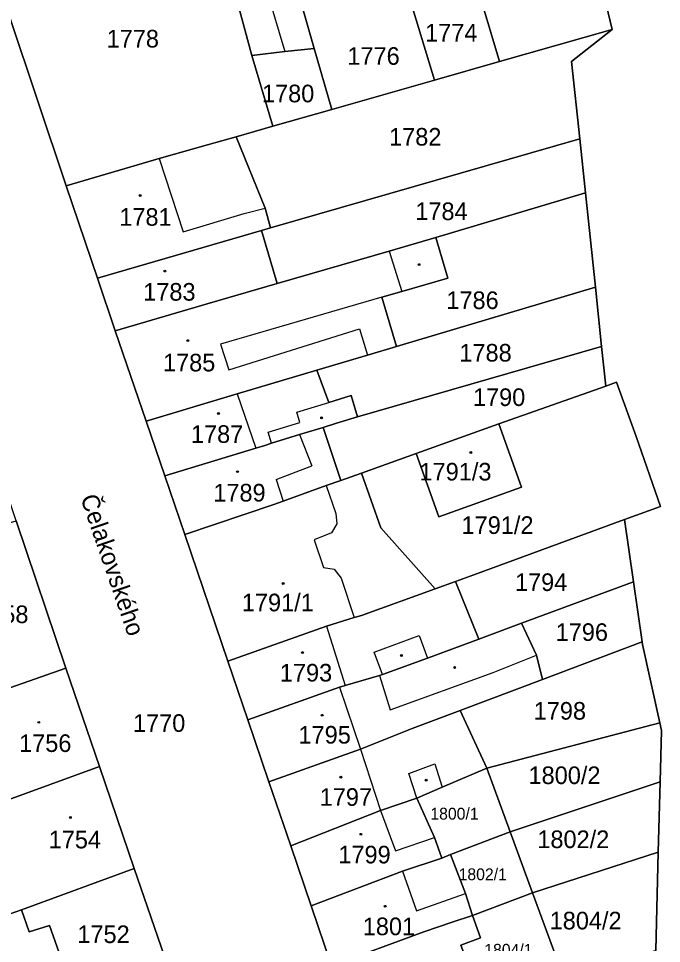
# Model space of a CAD drawing. Extents: x -596233 to -595156, y -1161235 to -1159375.
# Drawn here: x -596013.7 to -595951.6, y -1161130.7 to -1161041.4 of the extents above; entities that cross this region are included whole.
import ezdxf

# ---------------------------------------------------------------- set-up
doc = ezdxf.new("R2010")
doc.units = 0
for name, color, linetype in [('KN_CAR_KR', 7, 'Continuous'), ('KN_KULTURY', 7, 'Continuous'), ('KN_PARC_CIS_POZ', 7, 'Continuous'), ('KN_PARC_CIS_STAV', 7, 'Continuous'), ('KN_PARC_PLOCHA', 7, 'Continuous'), ('KN_ULICE', 7, 'Continuous'), ('parcely_l', 7, 'Continuous')]:
    doc.layers.add(name, color=color, linetype=linetype)

msp = doc.modelspace()

# ---------------------------------------------------------------- linework, layer by layer
at = {"layer": 'KN_CAR_KR'}
for points in [[(-595989.53, -1161039.36), (-595987.98, -1161044.6)], [(-596000.11, -1161054.93), (-595997.8, -1161061.99)], [(-595997.8, -1161061.99), (-595991.89, -1161060.24)], [(-595991.89, -1161060.24), (-595989.89, -1161059.72)], [(-595977.9, -1161063.85), (-595976.68, -1161067.74)], [(-595978.59, -1161068.3), (-595994.2, -1161072.85)], [(-595993.37, -1161075.32), (-595980.76, -1161071.37)], [(-595980.76, -1161071.37), (-595980, -1161073.89)], [(-595994.2, -1161072.85), (-595993.37, -1161075.32)], [(-595992.59, -1161077.64), (-595990.79, -1161082.87)], [(-595986.83, -1161079.41), (-595983.74, -1161078.46)], [(-595986.53, -1161080.39), (-595986.83, -1161079.41)], [(-595989.59, -1161081.33), (-595986.53, -1161080.39)], [(-595989.26, -1161082.4), (-595989.59, -1161081.33)], [(-595986.55, -1161081.57), (-595985.38, -1161084.59)], [(-595988.82, -1161085.92), (-595985.38, -1161084.59)], [(-595988.82, -1161085.92), (-595988.13, -1161087.99)], [(-595983.99, -1161086.47), (-595983.05, -1161089.18)], [(-595983.05, -1161089.18), (-595982.94, -1161090.17)], [(-595982.94, -1161090.17), (-595983.47, -1161091.05)], [(-595983.47, -1161091.05), (-595985.13, -1161091.72)], [(-595985.13, -1161091.72), (-595984.23, -1161094.41)], [(-595984.23, -1161094.41), (-595983.2, -1161094.55)], [(-595983.2, -1161094.55), (-595982.54, -1161095.43)], [(-595982.54, -1161095.43), (-595981.27, -1161099.23)], [(-595983.94, -1161100.05), (-595982.14, -1161105.8)], [(-595979.34, -1161102.57), (-595975, -1161100.97)], [(-595975, -1161100.97), (-595974.2, -1161103.14)], [(-595978.54, -1161104.74), (-595979.34, -1161102.57)], [(-595967.84, -1161104.54), (-595963.66, -1161102.87)], [(-595978.83, -1161104.82), (-595977.81, -1161108.15)], [(-595977.81, -1161108.15), (-595967.84, -1161104.54)], [(-595982.71, -1161105.97), (-595980.67, -1161111.93)], [(-595980.67, -1161111.93), (-595978.72, -1161117.87)], [(-595976, -1161114.28), (-595973.49, -1161113.36)], [(-595973.49, -1161113.36), (-595972.78, -1161115.61)], [(-595975.22, -1161116.66), (-595976, -1161114.28)], [(-595978.72, -1161117.87), (-595977.28, -1161121.74)], [(-595977.28, -1161121.74), (-595973.51, -1161120.47)], [(-595976.61, -1161123.73), (-595975.26, -1161127.55)], [(-595975.26, -1161127.55), (-595970.51, -1161125.87)]]:
    msp.add_lwpolyline(points, dxfattribs=at)
at = {"layer": 'KN_KULTURY'}
for centre, radius in [((-596001.94, -1161058.49), 0.09), ((-596001.94, -1161058.49), 0.0398), ((-595975.01, -1161065.16), 0.09), ((-595999.56, -1161065.78), 0.09), ((-595999.56, -1161065.78), 0.0398), ((-595975.01, -1161065.16), 0.0398), ((-595997.35, -1161072.5), 0.09), ((-595997.35, -1161072.5), 0.0398), ((-595994.39, -1161079.54), 0.09), ((-595994.39, -1161079.54), 0.0398), ((-595984.42, -1161079.96), 0.09), ((-595984.42, -1161079.96), 0.0398), ((-595970.01, -1161083.3), 0.09), ((-595970.01, -1161083.3), 0.0398), ((-595992.54, -1161085.15), 0.09), ((-595992.54, -1161085.15), 0.0398), ((-595988.13, -1161095.95), 0.09), ((-595988.13, -1161095.95), 0.0398), ((-595986.27, -1161102.62), 0.09), ((-595986.27, -1161102.62), 0.0398), ((-595976.72, -1161102.9), 0.09), ((-595976.72, -1161102.9), 0.0398), ((-595971.57, -1161104.06), 0.09), ((-595971.57, -1161104.06), 0.0398), ((-595984.37, -1161108.67), 0.09), ((-595984.37, -1161108.67), 0.0398), ((-596011.75, -1161109.35), 0.09), ((-596011.75, -1161109.35), 0.0398), ((-595982.56, -1161114.64), 0.09), ((-595982.56, -1161114.64), 0.0398), ((-595974.32, -1161114.93), 0.09), ((-595974.32, -1161114.93), 0.0398), ((-596008.69, -1161118.54), 0.09), ((-596008.69, -1161118.54), 0.0398), ((-595980.62, -1161120.16), 0.09), ((-595980.62, -1161120.16), 0.0398), ((-595978.28, -1161127.11), 0.09), ((-595978.28, -1161127.11), 0.0398)]:
    msp.add_circle(centre, radius, dxfattribs=at)
at = {"layer": 'KN_PARC_PLOCHA'}
for points in [[(-595986.42, -1161039.79), (-595985.13, -1161044.28), (-595987.98, -1161044.6), (-595991.16, -1161044.96), (-595992.45, -1161040.22), (-595992.73, -1161039.18), (-595995.66, -1161029.26), (-595989.87, -1161027.59), (-595987.29, -1161036.71)], [(-595995.66, -1161029.26), (-595992.73, -1161039.18), (-595992.45, -1161040.22), (-595991.16, -1161044.96), (-595989.13, -1161051.79), (-595992.69, -1161052.81), (-595995.46, -1161053.59), (-596000.11, -1161054.93), (-596009.11, -1161057.56), (-596014.59, -1161041.11), (-596014.64, -1161041.12), (-596016.15, -1161036.44), (-596015.29, -1161034.84), (-596011.49, -1161033.75), (-596011.47, -1161033.8), (-595999.53, -1161030.39), (-595999.55, -1161030.35), (-595995.67, -1161029.21)], [(-595956.37, -1161042.46), (-595967.25, -1161045.56), (-595969.76, -1161037.11), (-595971.2, -1161032.27), (-595966.18, -1161030.8), (-595965.5, -1161033.12), (-595961.78, -1161032.03), (-595962.49, -1161029.72), (-595959.62, -1161028.88)], [(-595976.05, -1161038.95), (-595973.53, -1161047.35), (-595983.44, -1161050.17), (-595985.13, -1161044.28), (-595986.42, -1161039.79), (-595976.66, -1161036.92)], [(-595967.25, -1161045.56), (-595973.53, -1161047.35), (-595976.05, -1161038.95), (-595969.76, -1161037.11)], [(-595959.49, -1161053.02), (-595989.35, -1161061.61), (-595989.89, -1161059.72), (-595992.69, -1161052.81), (-595989.13, -1161051.79), (-595983.44, -1161050.17), (-595973.53, -1161047.35), (-595967.25, -1161045.56), (-595956.37, -1161042.46), (-595960.28, -1161045.55)], [(-595983.44, -1161050.17), (-595989.13, -1161051.79), (-595991.16, -1161044.96), (-595987.98, -1161044.6), (-595985.13, -1161044.28)], [(-595989.35, -1161061.61), (-595990.23, -1161061.87), (-596006.08, -1161066.46), (-596009.11, -1161057.56), (-596000.11, -1161054.93), (-595995.46, -1161053.59), (-595992.69, -1161052.81), (-595989.89, -1161059.72)], [(-595958.94, -1161058.22), (-595973.38, -1161062.54), (-595977.9, -1161063.85), (-595988.7, -1161066.97), (-595990.23, -1161061.87), (-595989.35, -1161061.61), (-595959.49, -1161053.02)], [(-595957.98, -1161067.33), (-595976.88, -1161072.96), (-595977.18, -1161073.05), (-595978.59, -1161068.3), (-595976.68, -1161067.74), (-595972.24, -1161066.48), (-595973.38, -1161062.54), (-595958.94, -1161058.22)], [(-595988.7, -1161066.97), (-595995.49, -1161068.94), (-596004.35, -1161071.54), (-596006.08, -1161066.46), (-595990.23, -1161061.87)], [(-595977.18, -1161073.05), (-595980, -1161073.89), (-595984.88, -1161075.34), (-595992.59, -1161077.64), (-596001.38, -1161080.27), (-596004.35, -1161071.54), (-595995.49, -1161068.94), (-595988.7, -1161066.97), (-595977.9, -1161063.85), (-595973.38, -1161062.54), (-595972.24, -1161066.48), (-595976.68, -1161067.74), (-595978.59, -1161068.3)], [(-595957.38, -1161073.06), (-595980.94, -1161079.84), (-595981.57, -1161077.79), (-595983.74, -1161078.46), (-595984.88, -1161075.34), (-595980, -1161073.89), (-595977.18, -1161073.05), (-595976.88, -1161072.96), (-595957.98, -1161067.33)], [(-595956.98, -1161076.89), (-595967.3, -1161080.54), (-595975.3, -1161083.38), (-595980.58, -1161085.3), (-595982.57, -1161086.01), (-595984.28, -1161080.87), (-595983, -1161080.47), (-595980.94, -1161079.84), (-595957.38, -1161073.06)], [(-595980.94, -1161079.84), (-595983, -1161080.47), (-595984.28, -1161080.87), (-595986.55, -1161081.57), (-595989.26, -1161082.4), (-595989.92, -1161082.61), (-595990.79, -1161082.87), (-595999.58, -1161085.54), (-596001.38, -1161080.27), (-595992.59, -1161077.64), (-595984.88, -1161075.34), (-595983.74, -1161078.46), (-595981.57, -1161077.79)], [(-595955.17, -1161089.78), (-595969.72, -1161095.11), (-595971.5, -1161095.75), (-595973.45, -1161096.46), (-595978.69, -1161090.58), (-595980.58, -1161085.3), (-595975.3, -1161083.38), (-595973.11, -1161089.51), (-595965.12, -1161086.65), (-595967.3, -1161080.54), (-595956.98, -1161076.89), (-595955.93, -1161076.52), (-595954.04, -1161081.77), (-595951.68, -1161088.5)], [(-595982.57, -1161086.01), (-595983.99, -1161086.47), (-595988.13, -1161087.99), (-595989.03, -1161088.31), (-595997.65, -1161091.22), (-595999.58, -1161085.54), (-595990.79, -1161082.87), (-595989.92, -1161082.61), (-595989.26, -1161082.4), (-595986.55, -1161081.57), (-595984.28, -1161080.87)], [(-595975.3, -1161083.38), (-595967.3, -1161080.54), (-595965.12, -1161086.65), (-595973.11, -1161089.51)], [(-595973.45, -1161096.46), (-595980.58, -1161099.04), (-595981.14, -1161099.21), (-595981.27, -1161099.23), (-595983.94, -1161100.05), (-595993.49, -1161103.43), (-595997.65, -1161091.22), (-595989.03, -1161088.31), (-595988.13, -1161087.99), (-595983.99, -1161086.47), (-595982.57, -1161086.01), (-595980.58, -1161085.3), (-595978.69, -1161090.58)], [(-596009.13, -1161104.13), (-596018.15, -1161107.29), (-596020.02, -1161107.97), (-596023.28, -1161109.09), (-596023.84, -1161107.29), (-596024.41, -1161105.35), (-596028.21, -1161094), (-596027, -1161093.65), (-596024.17, -1161092.85), (-596023.06, -1161092.53), (-596013.93, -1161089.89)], [(-595954.3, -1161095.77), (-595965.12, -1161099.78), (-595969.25, -1161101.31), (-595971.5, -1161095.75), (-595969.72, -1161095.11), (-595955.17, -1161089.78)], [(-595969.25, -1161101.31), (-595974.2, -1161103.14), (-595978.54, -1161104.74), (-595978.83, -1161104.82), (-595982.14, -1161105.8), (-595982.71, -1161105.97), (-595991.55, -1161109.12), (-595993.49, -1161103.43), (-595983.94, -1161100.05), (-595981.27, -1161099.23), (-595981.14, -1161099.21), (-595980.58, -1161099.04), (-595973.45, -1161096.46), (-595971.5, -1161095.75)], [(-595953.47, -1161101.57), (-595963.08, -1161105.2), (-595963.66, -1161102.87), (-595965.12, -1161099.78), (-595954.3, -1161095.77)], [(-595963.08, -1161105.2), (-595971.05, -1161108.22), (-595975.66, -1161109.96), (-595980.67, -1161111.93), (-595989.52, -1161115.08), (-595991.55, -1161109.12), (-595982.71, -1161105.97), (-595982.14, -1161105.8), (-595978.83, -1161104.82), (-595978.54, -1161104.74), (-595974.2, -1161103.14), (-595969.25, -1161101.31), (-595965.12, -1161099.78), (-595963.66, -1161102.87)], [(-595951.75, -1161109.41), (-595968.47, -1161113.76), (-595971.05, -1161108.22), (-595963.08, -1161105.2), (-595953.47, -1161101.57), (-595953.43, -1161101.84)], [(-596005.89, -1161113.61), (-596017.81, -1161117.95), (-596020.24, -1161118.92), (-596020.42, -1161118.99), (-596023.28, -1161109.09), (-596020.02, -1161107.97), (-596018.15, -1161107.29), (-596009.13, -1161104.13)], [(-595968.47, -1161113.76), (-595972.78, -1161115.61), (-595975.22, -1161116.66), (-595978.72, -1161117.87), (-595987.41, -1161121.27), (-595989.52, -1161115.08), (-595980.67, -1161111.93), (-595975.66, -1161109.96), (-595971.05, -1161108.22)], [(-595951.72, -1161115.09), (-595966.21, -1161119.91), (-595968.47, -1161113.76), (-595951.75, -1161109.41), (-595951.59, -1161110.15)], [(-596002.52, -1161123.46), (-596013.07, -1161127.33), (-596013.4, -1161127.45), (-596014.5, -1161127.83), (-596016.8, -1161128.65), (-596017.56, -1161128.91), (-596020.42, -1161118.99), (-596020.24, -1161118.92), (-596017.81, -1161117.95), (-596005.89, -1161113.61)], [(-595966.21, -1161119.91), (-595971.96, -1161122.12), (-595972.82, -1161122.45), (-595973.51, -1161120.47), (-595975.22, -1161116.66), (-595972.78, -1161115.61), (-595968.47, -1161113.76)], [(-595951.9, -1161121.9), (-595964.05, -1161125.8), (-595966.21, -1161119.91), (-595951.72, -1161115.09)], [(-595972.82, -1161122.45), (-595976.61, -1161123.73), (-595985.44, -1161127.05), (-595987.41, -1161121.27), (-595978.72, -1161117.87), (-595975.22, -1161116.66), (-595973.51, -1161120.47)], [(-595964.05, -1161125.8), (-595969.85, -1161127.99), (-595970.51, -1161125.87), (-595971.96, -1161122.12), (-595966.21, -1161119.91)], [(-595969.85, -1161127.99), (-595971.82, -1161128.65), (-595974.55, -1161129.57), (-595983.46, -1161132.87), (-595985.44, -1161127.05), (-595976.61, -1161123.73), (-595972.82, -1161122.45), (-595971.96, -1161122.12), (-595970.51, -1161125.87)], [(-595952.15, -1161131.39), (-595960.9, -1161134.38), (-595964.05, -1161125.8), (-595951.9, -1161121.9)], [(-595999.61, -1161131.96), (-596008.49, -1161135.23), (-596010.7, -1161128.95), (-596012.66, -1161129.56), (-596013.4, -1161127.45), (-596013.07, -1161127.33), (-596002.52, -1161123.46)], [(-595960.9, -1161134.38), (-595965.82, -1161136.18), (-595966.94, -1161133.18), (-595969.74, -1161134.1), (-595970.97, -1161130.87), (-595969.06, -1161130.17), (-595969.85, -1161127.99), (-595964.05, -1161125.8)], [(-596008.49, -1161135.23), (-596011.25, -1161136.22), (-596012.08, -1161136.52), (-596021.43, -1161139.87), (-596028.64, -1161142.38), (-596030.98, -1161143.2), (-596033.02, -1161137.1), (-596033.9, -1161134.43), (-596017.56, -1161128.91), (-596016.8, -1161128.65), (-596014.5, -1161127.83), (-596013.4, -1161127.45), (-596012.66, -1161129.56), (-596010.7, -1161128.95)], [(-595965.82, -1161136.18), (-595967.82, -1161136.82), (-595968.61, -1161137.07), (-595971.64, -1161138.04), (-595980.56, -1161141.38), (-595983.46, -1161132.87), (-595974.55, -1161129.57), (-595971.82, -1161128.65), (-595969.85, -1161127.99), (-595969.06, -1161130.17), (-595970.97, -1161130.87), (-595969.74, -1161134.1), (-595966.94, -1161133.18)]]:
    msp.add_lwpolyline(points, close=True, dxfattribs=at)
for points in [[(-595952.15, -1161131.39), (-595951.9, -1161121.9), (-595951.72, -1161115.09), (-595951.59, -1161110.15), (-595951.75, -1161109.41), (-595953.43, -1161101.84), (-595953.47, -1161101.57), (-595954.3, -1161095.77), (-595955.17, -1161089.78), (-595951.68, -1161088.5), (-595954.04, -1161081.77), (-595955.93, -1161076.52), (-595956.98, -1161076.89), (-595957.38, -1161073.06), (-595957.98, -1161067.33), (-595958.94, -1161058.22), (-595959.49, -1161053.02), (-595960.28, -1161045.55), (-595956.37, -1161042.46), (-595959.62, -1161028.88)], [(-595999.61, -1161131.96), (-596002.52, -1161123.46), (-596005.89, -1161113.61), (-596009.13, -1161104.13), (-596013.93, -1161089.89), (-596016.92, -1161081.01), (-596018.14, -1161077.37), (-596018.18, -1161077.38), (-596019.7, -1161072.81), (-596021.54, -1161067.27), (-596023.39, -1161061.69), (-596025.38, -1161055.87), (-596029.3, -1161044.41), (-596029.27, -1161044.4), (-596030.73, -1161039.98)], [(-596014.59, -1161041.11), (-596009.11, -1161057.56), (-596006.08, -1161066.46), (-596004.35, -1161071.54), (-596001.38, -1161080.27), (-595999.58, -1161085.54), (-595997.65, -1161091.22), (-595993.49, -1161103.43), (-595991.55, -1161109.12), (-595989.52, -1161115.08), (-595987.41, -1161121.27), (-595985.44, -1161127.05), (-595983.46, -1161132.87)]]:
    msp.add_lwpolyline(points, dxfattribs=at)
at = {"layer": 'parcely_l'}
for points in [[(-595995.66, -1161029.26), (-595992.73, -1161039.18), (-595992.45, -1161040.22), (-595991.16, -1161044.96)], [(-595956.37, -1161042.46), (-595959.62, -1161028.88)], [(-596009.11, -1161057.56), (-596014.59, -1161041.11), (-596014.64, -1161041.12), (-596016.15, -1161036.44), (-596015.29, -1161034.84)], [(-595969.76, -1161037.11), (-595967.25, -1161045.56)], [(-595973.53, -1161047.35), (-595976.05, -1161038.95)], [(-595986.42, -1161039.79), (-595985.13, -1161044.28)], [(-595956.37, -1161042.46), (-595967.25, -1161045.56)], [(-595959.49, -1161053.02), (-595960.28, -1161045.55), (-595956.37, -1161042.46)], [(-595985.13, -1161044.28), (-595987.98, -1161044.6), (-595991.16, -1161044.96)], [(-595985.13, -1161044.28), (-595983.44, -1161050.17)], [(-595991.16, -1161044.96), (-595989.13, -1161051.79)], [(-595967.25, -1161045.56), (-595973.53, -1161047.35)], [(-595983.44, -1161050.17), (-595973.53, -1161047.35)], [(-595983.44, -1161050.17), (-595989.13, -1161051.79)], [(-595989.13, -1161051.79), (-595992.69, -1161052.81)], [(-595992.69, -1161052.81), (-595995.46, -1161053.59), (-596000.11, -1161054.93), (-596009.11, -1161057.56)], [(-595992.69, -1161052.81), (-595989.89, -1161059.72), (-595989.35, -1161061.61)], [(-595989.35, -1161061.61), (-595959.49, -1161053.02)], [(-595959.49, -1161053.02), (-595958.94, -1161058.22)], [(-596006.08, -1161066.46), (-596009.11, -1161057.56)], [(-595973.38, -1161062.54), (-595958.94, -1161058.22)], [(-595958.94, -1161058.22), (-595957.98, -1161067.33)], [(-596006.08, -1161066.46), (-595990.23, -1161061.87)], [(-595990.23, -1161061.87), (-595989.35, -1161061.61)], [(-595988.7, -1161066.97), (-595990.23, -1161061.87)], [(-595988.7, -1161066.97), (-595977.9, -1161063.85), (-595973.38, -1161062.54)], [(-595973.38, -1161062.54), (-595972.24, -1161066.48), (-595976.68, -1161067.74), (-595978.59, -1161068.3), (-595977.18, -1161073.05)], [(-596004.35, -1161071.54), (-596006.08, -1161066.46)], [(-596004.35, -1161071.54), (-595995.49, -1161068.94), (-595988.7, -1161066.97)], [(-595957.98, -1161067.33), (-595976.88, -1161072.96), (-595977.18, -1161073.05)], [(-595957.38, -1161073.06), (-595957.98, -1161067.33)], [(-596001.38, -1161080.27), (-596004.35, -1161071.54)], [(-595977.18, -1161073.05), (-595980, -1161073.89), (-595984.88, -1161075.34)], [(-595957.38, -1161073.06), (-595980.94, -1161079.84)], [(-595956.98, -1161076.89), (-595957.38, -1161073.06)], [(-595984.88, -1161075.34), (-595992.59, -1161077.64), (-596001.38, -1161080.27)], [(-595980.94, -1161079.84), (-595981.57, -1161077.79), (-595983.74, -1161078.46), (-595984.88, -1161075.34)], [(-595955.17, -1161089.78), (-595951.68, -1161088.5), (-595954.04, -1161081.77), (-595955.93, -1161076.52), (-595956.98, -1161076.89)], [(-595956.98, -1161076.89), (-595967.3, -1161080.54)], [(-595984.28, -1161080.87), (-595983, -1161080.47), (-595980.94, -1161079.84)], [(-595999.58, -1161085.54), (-596001.38, -1161080.27)], [(-595999.58, -1161085.54), (-595990.79, -1161082.87), (-595989.92, -1161082.61), (-595989.26, -1161082.4), (-595986.55, -1161081.57), (-595984.28, -1161080.87)], [(-595984.28, -1161080.87), (-595982.57, -1161086.01)], [(-595975.3, -1161083.38), (-595967.3, -1161080.54)], [(-595967.3, -1161080.54), (-595965.12, -1161086.65), (-595973.11, -1161089.51), (-595975.3, -1161083.38)], [(-595975.3, -1161083.38), (-595980.58, -1161085.3)], [(-595997.65, -1161091.22), (-595999.58, -1161085.54)], [(-595982.57, -1161086.01), (-595980.58, -1161085.3)], [(-595980.58, -1161085.3), (-595978.69, -1161090.58), (-595973.45, -1161096.46)], [(-595982.57, -1161086.01), (-595983.99, -1161086.47), (-595988.13, -1161087.99), (-595989.03, -1161088.31), (-595997.65, -1161091.22)], [(-596013.93, -1161089.89), (-596009.13, -1161104.13)], [(-595971.5, -1161095.75), (-595969.72, -1161095.11), (-595955.17, -1161089.78)], [(-595955.17, -1161089.78), (-595954.3, -1161095.77)], [(-595993.49, -1161103.43), (-595997.65, -1161091.22)], [(-595973.45, -1161096.46), (-595971.5, -1161095.75)], [(-595969.25, -1161101.31), (-595971.5, -1161095.75)], [(-595965.12, -1161099.78), (-595954.3, -1161095.77)], [(-595954.3, -1161095.77), (-595953.47, -1161101.57)], [(-595993.49, -1161103.43), (-595983.94, -1161100.05), (-595981.27, -1161099.23), (-595981.14, -1161099.21), (-595980.58, -1161099.04), (-595973.45, -1161096.46)], [(-595969.25, -1161101.31), (-595965.12, -1161099.78)], [(-595965.12, -1161099.78), (-595963.66, -1161102.87), (-595963.08, -1161105.2)], [(-595991.55, -1161109.12), (-595982.71, -1161105.97), (-595982.14, -1161105.8), (-595978.83, -1161104.82), (-595978.54, -1161104.74), (-595974.2, -1161103.14), (-595969.25, -1161101.31)], [(-595963.08, -1161105.2), (-595953.47, -1161101.57)], [(-595953.47, -1161101.57), (-595953.43, -1161101.84), (-595951.75, -1161109.41)], [(-595991.55, -1161109.12), (-595993.49, -1161103.43)], [(-596009.13, -1161104.13), (-596018.15, -1161107.29), (-596020.02, -1161107.97), (-596023.28, -1161109.09)], [(-596009.13, -1161104.13), (-596005.89, -1161113.61)], [(-595971.05, -1161108.22), (-595963.08, -1161105.2)], [(-595971.05, -1161108.22), (-595975.66, -1161109.96), (-595980.67, -1161111.93), (-595989.52, -1161115.08)], [(-595968.47, -1161113.76), (-595971.05, -1161108.22)], [(-595989.52, -1161115.08), (-595991.55, -1161109.12)], [(-595951.75, -1161109.41), (-595968.47, -1161113.76)], [(-595951.75, -1161109.41), (-595951.59, -1161110.15), (-595951.72, -1161115.09)], [(-596020.42, -1161118.99), (-596020.24, -1161118.92), (-596017.81, -1161117.95), (-596005.89, -1161113.61)], [(-596005.89, -1161113.61), (-596002.52, -1161123.46)], [(-595968.47, -1161113.76), (-595972.78, -1161115.61), (-595975.22, -1161116.66)], [(-595966.21, -1161119.91), (-595968.47, -1161113.76)], [(-595987.41, -1161121.27), (-595989.52, -1161115.08)], [(-595966.21, -1161119.91), (-595951.72, -1161115.09)], [(-595951.72, -1161115.09), (-595951.9, -1161121.9)], [(-595975.22, -1161116.66), (-595978.72, -1161117.87), (-595987.41, -1161121.27)], [(-595972.82, -1161122.45), (-595973.51, -1161120.47), (-595975.22, -1161116.66)], [(-595971.96, -1161122.12), (-595966.21, -1161119.91)], [(-595966.21, -1161119.91), (-595964.05, -1161125.8)], [(-595985.44, -1161127.05), (-595987.41, -1161121.27)], [(-595972.82, -1161122.45), (-595971.96, -1161122.12)], [(-595971.96, -1161122.12), (-595970.51, -1161125.87), (-595969.85, -1161127.99)], [(-595951.9, -1161121.9), (-595964.05, -1161125.8)], [(-595952.15, -1161131.39), (-595951.9, -1161121.9)], [(-595985.44, -1161127.05), (-595976.61, -1161123.73), (-595972.82, -1161122.45)], [(-596013.4, -1161127.45), (-596013.07, -1161127.33), (-596002.52, -1161123.46)], [(-596002.52, -1161123.46), (-595999.61, -1161131.96)], [(-595969.85, -1161127.99), (-595964.05, -1161125.8)], [(-595964.05, -1161125.8), (-595960.9, -1161134.38)], [(-596017.56, -1161128.91), (-596016.8, -1161128.65), (-596014.5, -1161127.83), (-596013.4, -1161127.45)], [(-596013.4, -1161127.45), (-596012.66, -1161129.56), (-596010.7, -1161128.95), (-596008.49, -1161135.23)], [(-595983.46, -1161132.87), (-595985.44, -1161127.05)], [(-595969.85, -1161127.99), (-595971.82, -1161128.65), (-595974.55, -1161129.57), (-595983.46, -1161132.87)], [(-595965.82, -1161136.18), (-595966.94, -1161133.18), (-595969.74, -1161134.1), (-595970.97, -1161130.87), (-595969.06, -1161130.17), (-595969.85, -1161127.99)]]:
    msp.add_lwpolyline(points, dxfattribs=at)

# ---------------------------------------------------------------- texts
at = {"layer": 'KN_PARC_CIS_POZ'}
for s, height, p in [('1774', 1.7, (-595974.4266, -1161043.62)), ('1776', 1.7, (-595981.9366, -1161045.87)), ('1780', 1.7, (-595990.1866, -1161049.49)), ('1782', 1.7, (-595977.9066, -1161053.67)), ('1784', 1.7, (-595975.3766, -1161060.86)), ('1786', 1.7, (-595972.3766, -1161069.45)), ('1788', 1.7, (-595971.1166, -1161074.52)), ('1790', 1.7, (-595969.8066, -1161078.81)), ('1791/2', 1.7, (-595970.9066, -1161091.16)), ('1794', 1.7, (-595965.7466, -1161096.67)), ('1796', 1.7, (-595961.8166, -1161101.49)), ('1798', 1.7, (-595963.9366, -1161109.09)), ('1770', 1.7, (-596002.6466, -1161110.27)), ('1800/2', 1.7, (-595964.4366, -1161115.31)), ('1800/1', 1.14, (-595973.92, -1161118.74)), ('1802/2', 1.7, (-595963.5866, -1161121.49)), ('1802/1', 1.14, (-595971.19, -1161124.59)), ('1804/2', 1.7, (-595962.3966, -1161129.34)), ('1752', 1.7, (-596008.0166, -1161130.66)), ('1804/1', 1.14, (-595968.71, -1161131.88))]:
    msp.add_text(s, height=height, dxfattribs=at).set_placement(p)
at = {"layer": 'KN_PARC_CIS_STAV'}
for s, p in [('1778', (-596005.1916, -1161044.2)), ('1781', (-596003.9666, -1161061.41)), ('1783', (-596001.6566, -1161068.64)), ('1785', (-595999.7466, -1161075.47)), ('1787', (-595997.0466, -1161082.37)), ('1791/3', (-595974.9666, -1161086)), ('1789', (-595994.8866, -1161088.03)), ('1791/1', (-595992.1266, -1161098.63)), ('1758', (-596017.7966, -1161099.77)), ('1793', (-595988.4566, -1161105.41)), ('1795', (-595986.6566, -1161111.4)), ('1756', (-596013.6466, -1161112.21)), ('1797', (-595984.6066, -1161117.41)), ('1754', (-596010.7866, -1161121.52)), ('1799', (-595982.8066, -1161122.97)), ('1801', (-595980.4466, -1161129.9))]:
    msp.add_text(s, height=1.7, dxfattribs=at).set_placement(p)
at = {"layer": 'KN_ULICE'}
msp.add_text('Čelakovského', height=1.7, rotation=289.005866, dxfattribs=at).set_placement((-596007.7395, -1161087.664))

doc.saveas('drawing.dxf')
